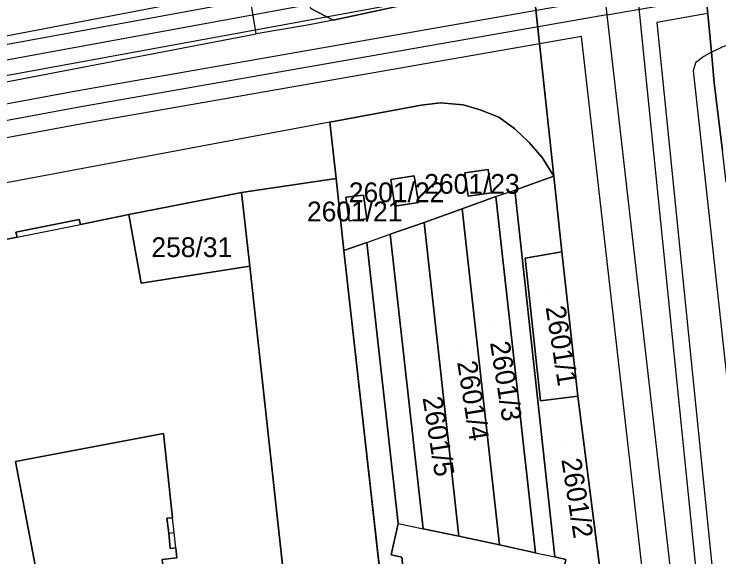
# Model space of a CAD drawing. Extents: x -263423 to -261326, y -1240067 to -1237864.
# Drawn here: x -263283.6 to -263212.2, y -1239397.6 to -1239342.6 of the extents above; entities that cross this region are included whole.
import ezdxf

# ---------------------------------------------------------------- set-up
doc = ezdxf.new("R2010")
doc.units = 0
for name, color, linetype in [('body_kn', 7, 'Continuous'), ('kladpar_druhypozemkov', 7, 'Continuous'), ('kladpar_hranice', 7, 'Continuous'), ('kladpar_parcelnecisla', 7, 'Continuous'), ('kladpar_plochy', 7, 'Continuous'), ('tarchy_linie', 7, 'Continuous'), ('zappar_hrandruhpozemk', 7, 'Continuous')]:
    doc.layers.add(name, color=color, linetype=linetype)

msp = doc.modelspace()

# ---------------------------------------------------------------- linework, layer by layer
at = {"layer": 'body_kn'}
for p, q in [((-263223.56, -1239342.68), (-263223.56, -1239342.68)), ((-263223.56, -1239342.68), (-263223.56, -1239342.68)), ((-263251.27, -1239343.22), (-263251.27, -1239343.22)), ((-263251.27, -1239343.22), (-263251.27, -1239343.22)), ((-263218.52, -1239343.47), (-263218.52, -1239343.47)), ((-263253.87, -1239343.72), (-263253.87, -1239343.72)), ((-263259.08, -1239344.59), (-263259.08, -1239344.59)), ((-263259.08, -1239344.59), (-263259.08, -1239344.59)), ((-263226.14, -1239344.86), (-263226.14, -1239344.86)), ((-263213.76, -1239346.91), (-263213.76, -1239346.91)), ((-263212.99, -1239346.46), (-263212.99, -1239346.46)), ((-263212.99, -1239346.46), (-263212.99, -1239346.46)), ((-263214.59, -1239347.54), (-263214.59, -1239347.54)), ((-263214.84, -1239348.36), (-263214.84, -1239348.36)), ((-263212.69, -1239349.58), (-263212.69, -1239349.58)), ((-263277.3, -1239350.37), (-263277.3, -1239350.37)), ((-263277, -1239352.04), (-263277, -1239352.04)), ((-263242.36, -1239351.83), (-263242.36, -1239351.83)), ((-263240.4, -1239351.59), (-263240.4, -1239351.59)), ((-263238.11, -1239351.81), (-263238.11, -1239351.81)), ((-263236.39, -1239352.31), (-263236.39, -1239352.31)), ((-263251.61, -1239353.56), (-263251.61, -1239353.56)), ((-263251.61, -1239353.56), (-263251.61, -1239353.56)), ((-263234.51, -1239353.05), (-263234.51, -1239353.05)), ((-263276.7, -1239353.71), (-263276.7, -1239353.71)), ((-263232.87, -1239354.22), (-263232.87, -1239354.22)), ((-263214.18, -1239354.15), (-263214.18, -1239354.15)), ((-263231.43, -1239355.61), (-263231.43, -1239355.61)), ((-263230.12, -1239357.12), (-263230.12, -1239357.12)), ((-263235.58, -1239358.34), (-263235.58, -1239358.34)), ((-263250.99, -1239359.24), (-263250.99, -1239359.24)), ((-263243.06, -1239358.98), (-263243.06, -1239358.98)), ((-263237.95, -1239358.67), (-263237.95, -1239358.67)), ((-263237.95, -1239358.67), (-263237.95, -1239358.67)), ((-263228.94, -1239359.01), (-263228.94, -1239359.01)), ((-263245.45, -1239359.36), (-263245.45, -1239359.36)), ((-263245.45, -1239359.36), (-263245.45, -1239359.36)), ((-263260.56, -1239360.67), (-263260.56, -1239360.67)), ((-263235.24, -1239360.71), (-263235.24, -1239360.71)), ((-263232.89, -1239360.43), (-263232.89, -1239360.43)), ((-263232.89, -1239360.43), (-263232.89, -1239360.43)), ((-263250, -1239361.15), (-263250, -1239361.15)), ((-263250, -1239361.15), (-263250, -1239361.15)), ((-263248.2, -1239360.93), (-263248.2, -1239360.93)), ((-263237.61, -1239361.04), (-263237.61, -1239361.04)), ((-263234.8, -1239361.09), (-263234.8, -1239361.09)), ((-263234.8, -1239361.09), (-263234.8, -1239361.09)), ((-263245.04, -1239362.07), (-263245.04, -1239362.07)), ((-263242.65, -1239361.69), (-263242.65, -1239361.69)), ((-263238.21, -1239362.33), (-263238.21, -1239362.33)), ((-263238.21, -1239362.33), (-263238.21, -1239362.33)), ((-263276.99, -1239363.39), (-263276.99, -1239363.39)), ((-263271.98, -1239362.91), (-263271.98, -1239362.91)), ((-263271.98, -1239362.91), (-263271.98, -1239362.91)), ((-263249.66, -1239363.55), (-263249.66, -1239363.55)), ((-263247.86, -1239363.33), (-263247.86, -1239363.33)), ((-263276.87, -1239363.9), (-263276.87, -1239363.9)), ((-263242.08, -1239363.71), (-263242.08, -1239363.71)), ((-263242.08, -1239363.71), (-263242.08, -1239363.71)), ((-263283.4, -1239364.7), (-263283.4, -1239364.7)), ((-263245.51, -1239364.9), (-263245.51, -1239364.9)), ((-263245.51, -1239364.9), (-263245.51, -1239364.9)), ((-263283.28, -1239365.21), (-263283.28, -1239365.21)), ((-263283.28, -1239365.21), (-263283.28, -1239365.21)), ((-263247.88, -1239365.74), (-263247.88, -1239365.74)), ((-263247.88, -1239365.74), (-263247.88, -1239365.74)), ((-263250.19, -1239366.54), (-263250.19, -1239366.54)), ((-263250.19, -1239366.54), (-263250.19, -1239366.54)), ((-263228.12, -1239366.69), (-263228.12, -1239366.69)), ((-263231.84, -1239367.32), (-263231.84, -1239367.32)), ((-263231.84, -1239367.32), (-263231.84, -1239367.32)), ((-263259.71, -1239368.12), (-263259.71, -1239368.12)), ((-263270.72, -1239369.86), (-263270.72, -1239369.86)), ((-263226.51, -1239381.3), (-263226.51, -1239381.3)), ((-263230.28, -1239381.77), (-263230.28, -1239381.77)), ((-263268.44, -1239385.09), (-263268.44, -1239385.09)), ((-263283.44, -1239387.92), (-263283.44, -1239387.92)), ((-263283.44, -1239387.92), (-263283.44, -1239387.92)), ((-263268.1, -1239393.66), (-263268.1, -1239393.66)), ((-263267.53, -1239393.6), (-263267.53, -1239393.6)), ((-263244.71, -1239394.18), (-263244.71, -1239394.18)), ((-263244.71, -1239394.18), (-263244.71, -1239394.18)), ((-263242.18, -1239394.72), (-263242.18, -1239394.72)), ((-263267.93, -1239395.17), (-263267.93, -1239395.17)), ((-263267.93, -1239395.17), (-263267.93, -1239395.17)), ((-263267.37, -1239395.11), (-263267.37, -1239395.11)), ((-263238.55, -1239395.46), (-263238.55, -1239395.46)), ((-263234.44, -1239396.34), (-263234.44, -1239396.34)), ((-263267.79, -1239396.71), (-263267.79, -1239396.71)), ((-263267.2, -1239396.64), (-263267.2, -1239396.64)), ((-263267.2, -1239396.64), (-263267.2, -1239396.64)), ((-263245.41, -1239397.37), (-263245.41, -1239397.37)), ((-263230.8, -1239397.17), (-263230.8, -1239397.17)), ((-263230.8, -1239397.17), (-263230.8, -1239397.17)), ((-263228.82, -1239397.57), (-263228.82, -1239397.57))]:
    msp.add_line(p, q, dxfattribs=at)
at = {"layer": 'kladpar_druhypozemkov'}
for p, q in [((-263236.39, -1239359.4), (-263236.39, -1239359.4)), ((-263244.11, -1239360.34), (-263244.11, -1239360.34)), ((-263248.96, -1239362.11), (-263248.96, -1239362.11)), ((-263264.51, -1239365.45), (-263264.51, -1239365.45)), ((-263229.61, -1239370.79), (-263229.61, -1239370.79)), ((-263235.26, -1239374.03), (-263235.26, -1239374.03)), ((-263238.71, -1239376.23), (-263238.71, -1239376.23)), ((-263242.3, -1239379.58), (-263242.3, -1239379.58)), ((-263228.04, -1239386.28), (-263228.04, -1239386.28))]:
    msp.add_line(p, q, dxfattribs=at)
at = {"layer": 'kladpar_hranice'}
for points in [[(-263244.09, -1239277.88), (-263247.38, -1239247.93), (-263247.85, -1239246.23), (-263249.91, -1239245.35), (-263251.31, -1239245.48), (-263251.52, -1239243.4), (-263246.01, -1239242.84), (-263242.19, -1239277.63), (-263237.7, -1239277.07), (-263236.39, -1239289.06), (-263240.85, -1239289.58), (-263236.07, -1239332.28), (-263234.28, -1239332.3), (-263236.08, -1239335.51), (-263237.48, -1239337.31), (-263240.67, -1239340.05), (-263244.83, -1239341.82), (-263251.27, -1239343.22), (-263253.53, -1239342.05), (-263254.23, -1239340.09), (-263254.34, -1239339.08), (-263255.13, -1239332.03)], [(-263232.6, -1239324.94), (-263228.94, -1239359.01), (-263230.12, -1239357.12), (-263231.43, -1239355.61), (-263232.87, -1239354.22), (-263234.51, -1239353.05), (-263236.39, -1239352.31), (-263238.11, -1239351.81), (-263240.4, -1239351.59), (-263242.36, -1239351.83), (-263251.61, -1239353.56), (-263250.99, -1239359.24), (-263260.56, -1239360.67), (-263271.98, -1239362.91), (-263276.87, -1239363.9), (-263276.99, -1239363.39), (-263283.4, -1239364.7), (-263283.28, -1239365.21), (-263305.64, -1239369.59)], [(-263205.83, -1239564.04), (-263222.11, -1239417.28), (-263223.44, -1239405.28), (-263226.51, -1239381.3), (-263228.12, -1239366.69), (-263228.94, -1239359.01), (-263232.6, -1239324.94)], [(-263151.37, -1239338.12), (-263178.18, -1239343.03), (-263206.86, -1239348.4), (-263208, -1239349.41), (-263208.9, -1239350.81), (-263209.41, -1239352.21), (-263209.74, -1239353.73), (-263209.87, -1239355.13), (-263209.69, -1239356.08), (-263209.39, -1239359.46), (-263211.48, -1239359.64), (-263211.85, -1239356.46), (-263212.69, -1239349.58), (-263212.99, -1239346.46), (-263213.95, -1239336.28)], [(-263213.95, -1239336.28), (-263212.99, -1239346.46), (-263212.69, -1239349.58), (-263211.85, -1239356.46)], [(-263253.53, -1239342.05), (-263251.27, -1239343.22), (-263244.83, -1239341.82)], [(-263251.61, -1239353.56), (-263242.36, -1239351.83), (-263240.4, -1239351.59), (-263238.11, -1239351.81), (-263236.39, -1239352.31), (-263234.51, -1239353.05), (-263232.87, -1239354.22), (-263231.43, -1239355.61), (-263230.12, -1239357.12), (-263228.94, -1239359.01), (-263232.89, -1239360.43)], [(-263244.71, -1239394.18), (-263247.88, -1239365.74), (-263250.19, -1239366.54), (-263250.99, -1239359.24), (-263251.61, -1239353.56)], [(-263235.24, -1239360.71), (-263235.58, -1239358.34), (-263237.95, -1239358.67), (-263237.61, -1239361.04), (-263235.24, -1239360.71)], [(-263237.95, -1239358.67), (-263235.58, -1239358.34), (-263235.24, -1239360.71), (-263237.61, -1239361.04), (-263237.95, -1239358.67)], [(-263245.79, -1239494.08), (-263246.65, -1239487.95), (-263246.77, -1239487.08), (-263243.28, -1239486.58), (-263241.62, -1239484.37), (-263244.04, -1239463.04), (-263245.55, -1239459.98), (-263249.74, -1239460.28), (-263250.46, -1239453.41), (-263250.76, -1239450.23), (-263252.79, -1239431.49), (-263252.5, -1239431.46), (-263252.73, -1239429.25), (-263253.03, -1239429.29), (-263259.71, -1239368.12), (-263260.56, -1239360.67), (-263250.99, -1239359.24), (-263250.19, -1239366.54), (-263228.38, -1239561.19)], [(-263242.65, -1239361.69), (-263243.06, -1239358.98), (-263245.45, -1239359.36), (-263245.04, -1239362.07), (-263242.65, -1239361.69)], [(-263245.45, -1239359.36), (-263243.06, -1239358.98), (-263242.65, -1239361.69), (-263245.04, -1239362.07), (-263245.45, -1239359.36)], [(-263232.89, -1239360.43), (-263228.94, -1239359.01), (-263228.12, -1239366.69), (-263231.84, -1239367.32), (-263230.28, -1239381.77), (-263226.51, -1239381.3), (-263223.44, -1239405.28), (-263227.88, -1239405.76), (-263228.4, -1239401), (-263227.72, -1239397.82), (-263228.82, -1239397.57), (-263232.89, -1239360.43)], [(-263271.98, -1239362.91), (-263260.56, -1239360.67), (-263259.71, -1239368.12), (-263270.72, -1239369.86), (-263271.98, -1239362.91)], [(-263232.89, -1239360.43), (-263228.82, -1239397.57), (-263227.72, -1239397.82), (-263228.4, -1239401), (-263227.88, -1239405.76)], [(-263247.86, -1239363.33), (-263248.2, -1239360.93), (-263250, -1239361.15), (-263249.66, -1239363.55), (-263247.86, -1239363.33)], [(-263250, -1239361.15), (-263248.2, -1239360.93), (-263247.86, -1239363.33), (-263249.66, -1239363.55), (-263250, -1239361.15)], [(-263242.18, -1239394.72), (-263238.55, -1239395.46), (-263234.44, -1239396.34), (-263230.8, -1239397.17), (-263234.8, -1239361.09), (-263238.21, -1239362.33), (-263242.08, -1239363.71), (-263245.51, -1239364.9), (-263242.18, -1239394.72)], [(-263238.21, -1239362.33), (-263234.8, -1239361.09), (-263230.8, -1239397.17), (-263234.44, -1239396.34), (-263238.21, -1239362.33)], [(-263242.08, -1239363.71), (-263238.21, -1239362.33), (-263234.44, -1239396.34), (-263238.55, -1239395.46), (-263242.08, -1239363.71)], [(-263305.64, -1239369.59), (-263283.28, -1239365.21), (-263283.4, -1239364.7), (-263276.99, -1239363.39), (-263276.87, -1239363.9), (-263271.98, -1239362.91), (-263270.72, -1239369.86), (-263259.71, -1239368.12), (-263253.03, -1239429.29)], [(-263245.51, -1239364.9), (-263242.08, -1239363.71), (-263238.55, -1239395.46), (-263242.18, -1239394.72), (-263245.51, -1239364.9)], [(-263250.19, -1239366.54), (-263247.88, -1239365.74), (-263244.71, -1239394.18), (-263245.41, -1239397.37), (-263244.31, -1239397.61), (-263226.1, -1239561.5), (-263228.38, -1239561.19), (-263250.19, -1239366.54)], [(-263231.84, -1239367.32), (-263228.12, -1239366.69), (-263226.51, -1239381.3), (-263230.28, -1239381.77), (-263231.84, -1239367.32)], [(-263283.44, -1239387.92), (-263268.44, -1239385.09), (-263267.53, -1239393.6), (-263268.1, -1239393.66), (-263267.93, -1239395.17), (-263267.79, -1239396.71), (-263267.2, -1239396.64), (-263267.09, -1239397.66), (-263268.58, -1239397.82), (-263267.97, -1239402.86), (-263266.55, -1239402.71), (-263266.21, -1239405.86), (-263267.11, -1239405.96), (-263267, -1239406.88), (-263266.11, -1239406.78), (-263265.15, -1239415.72), (-263277.78, -1239417.8), (-263283.44, -1239387.92)], [(-263268.44, -1239385.09), (-263283.44, -1239387.92), (-263277.78, -1239417.8), (-263265.15, -1239415.72), (-263266.11, -1239406.78), (-263267, -1239406.88), (-263267.11, -1239405.96), (-263266.21, -1239405.86), (-263266.55, -1239402.71), (-263267.97, -1239402.86), (-263268.58, -1239397.82), (-263267.09, -1239397.66), (-263267.2, -1239396.64), (-263267.79, -1239396.71), (-263267.93, -1239395.17), (-263268.1, -1239393.66), (-263267.53, -1239393.6), (-263268.44, -1239385.09)], [(-263225.97, -1239566.61), (-263226.14, -1239565.08), (-263227.94, -1239565.26), (-263228.38, -1239561.19), (-263226.1, -1239561.5), (-263244.31, -1239397.61), (-263245.41, -1239397.37), (-263244.71, -1239394.18)]]:
    msp.add_lwpolyline(points, dxfattribs=at)
at = {"layer": 'kladpar_plochy'}
for p, q in [((-263228.94, -1239359.01), (-263232.6, -1239324.94)), ((-263213.95, -1239336.28), (-263212.99, -1239346.46)), ((-263251.27, -1239343.22), (-263253.53, -1239342.05)), ((-263244.83, -1239341.82), (-263251.27, -1239343.22)), ((-263212.99, -1239346.46), (-263212.69, -1239349.58)), ((-263212.69, -1239349.58), (-263211.85, -1239356.46)), ((-263251.61, -1239353.56), (-263242.36, -1239351.83)), ((-263242.36, -1239351.83), (-263240.4, -1239351.59)), ((-263240.4, -1239351.59), (-263238.11, -1239351.81)), ((-263238.11, -1239351.81), (-263236.39, -1239352.31)), ((-263236.39, -1239352.31), (-263234.51, -1239353.05)), ((-263250.99, -1239359.24), (-263251.61, -1239353.56)), ((-263234.51, -1239353.05), (-263232.87, -1239354.22)), ((-263232.87, -1239354.22), (-263231.43, -1239355.61)), ((-263231.43, -1239355.61), (-263230.12, -1239357.12)), ((-263230.12, -1239357.12), (-263228.94, -1239359.01)), ((-263235.58, -1239358.34), (-263237.95, -1239358.67)), ((-263235.24, -1239360.71), (-263235.58, -1239358.34)), ((-263260.56, -1239360.67), (-263250.99, -1239359.24)), ((-263250.19, -1239366.54), (-263250.99, -1239359.24)), ((-263250.99, -1239359.24), (-263250.19, -1239366.54)), ((-263243.06, -1239358.98), (-263245.45, -1239359.36)), ((-263242.65, -1239361.69), (-263243.06, -1239358.98)), ((-263237.95, -1239358.67), (-263237.61, -1239361.04)), ((-263228.94, -1239359.01), (-263232.89, -1239360.43)), ((-263228.12, -1239366.69), (-263228.94, -1239359.01)), ((-263245.45, -1239359.36), (-263245.04, -1239362.07)), ((-263259.71, -1239368.12), (-263260.56, -1239360.67)), ((-263237.61, -1239361.04), (-263235.24, -1239360.71)), ((-263232.89, -1239360.43), (-263228.82, -1239397.57)), ((-263248.2, -1239360.93), (-263250, -1239361.15)), ((-263250, -1239361.15), (-263249.66, -1239363.55)), ((-263247.86, -1239363.33), (-263248.2, -1239360.93)), ((-263234.8, -1239361.09), (-263238.21, -1239362.33)), ((-263230.8, -1239397.17), (-263234.8, -1239361.09)), ((-263245.04, -1239362.07), (-263242.65, -1239361.69)), ((-263238.21, -1239362.33), (-263242.08, -1239363.71)), ((-263283.4, -1239364.7), (-263276.99, -1239363.39)), ((-263276.99, -1239363.39), (-263276.87, -1239363.9)), ((-263276.87, -1239363.9), (-263271.98, -1239362.91)), ((-263271.98, -1239362.91), (-263270.72, -1239369.86)), ((-263249.66, -1239363.55), (-263247.86, -1239363.33)), ((-263242.08, -1239363.71), (-263245.51, -1239364.9)), ((-263283.28, -1239365.21), (-263283.4, -1239364.7)), ((-263245.51, -1239364.9), (-263242.18, -1239394.72)), ((-263305.64, -1239369.59), (-263283.28, -1239365.21)), ((-263247.88, -1239365.74), (-263250.19, -1239366.54)), ((-263244.71, -1239394.18), (-263247.88, -1239365.74)), ((-263250.19, -1239366.54), (-263228.38, -1239561.19)), ((-263226.51, -1239381.3), (-263228.12, -1239366.69)), ((-263270.72, -1239369.86), (-263259.71, -1239368.12)), ((-263253.03, -1239429.29), (-263259.71, -1239368.12)), ((-263259.71, -1239368.12), (-263253.03, -1239429.29)), ((-263223.44, -1239405.28), (-263226.51, -1239381.3)), ((-263268.44, -1239385.09), (-263283.44, -1239387.92)), ((-263267.53, -1239393.6), (-263268.44, -1239385.09)), ((-263283.44, -1239387.92), (-263277.78, -1239417.8)), ((-263268.1, -1239393.66), (-263267.53, -1239393.6)), ((-263267.93, -1239395.17), (-263268.1, -1239393.66)), ((-263245.41, -1239397.37), (-263244.71, -1239394.18)), ((-263242.18, -1239394.72), (-263238.55, -1239395.46)), ((-263267.79, -1239396.71), (-263267.93, -1239395.17)), ((-263238.55, -1239395.46), (-263234.44, -1239396.34)), ((-263234.44, -1239396.34), (-263230.8, -1239397.17)), ((-263267.2, -1239396.64), (-263267.79, -1239396.71)), ((-263267.09, -1239397.66), (-263267.2, -1239396.64)), ((-263244.31, -1239397.61), (-263245.41, -1239397.37)), ((-263228.82, -1239397.57), (-263227.72, -1239397.82))]:
    msp.add_line(p, q, dxfattribs=at)
for points in [[(-263232.6, -1239324.94), (-263228.94, -1239359.01), (-263230.12, -1239357.12), (-263231.43, -1239355.61), (-263232.87, -1239354.22), (-263234.51, -1239353.05), (-263236.39, -1239352.31), (-263238.11, -1239351.81), (-263240.4, -1239351.59), (-263242.36, -1239351.83), (-263251.61, -1239353.56), (-263250.99, -1239359.24), (-263260.56, -1239360.67), (-263271.98, -1239362.91), (-263276.87, -1239363.9), (-263276.99, -1239363.39), (-263283.4, -1239364.7), (-263283.28, -1239365.21), (-263305.64, -1239369.59)], [(-263151.37, -1239338.12), (-263178.18, -1239343.03), (-263206.86, -1239348.4), (-263208, -1239349.41), (-263208.9, -1239350.81), (-263209.41, -1239352.21), (-263209.74, -1239353.73), (-263209.87, -1239355.13), (-263209.69, -1239356.08), (-263209.39, -1239359.46), (-263211.48, -1239359.64), (-263211.85, -1239356.46), (-263212.69, -1239349.58), (-263212.99, -1239346.46), (-263213.95, -1239336.28)], [(-263253.53, -1239342.05), (-263251.27, -1239343.22), (-263244.83, -1239341.82)]]:
    msp.add_lwpolyline(points, dxfattribs=at)
for points in [[(-263237.95, -1239358.67), (-263235.58, -1239358.34), (-263235.24, -1239360.71), (-263237.61, -1239361.04)], [(-263245.45, -1239359.36), (-263243.06, -1239358.98), (-263242.65, -1239361.69), (-263245.04, -1239362.07)], [(-263232.89, -1239360.43), (-263228.94, -1239359.01), (-263228.12, -1239366.69), (-263231.84, -1239367.32), (-263230.28, -1239381.77), (-263226.51, -1239381.3), (-263223.44, -1239405.28), (-263227.88, -1239405.76), (-263228.4, -1239401), (-263227.72, -1239397.82), (-263228.82, -1239397.57)], [(-263271.98, -1239362.91), (-263260.56, -1239360.67), (-263259.71, -1239368.12), (-263270.72, -1239369.86)], [(-263250, -1239361.15), (-263248.2, -1239360.93), (-263247.86, -1239363.33), (-263249.66, -1239363.55)], [(-263238.21, -1239362.33), (-263234.8, -1239361.09), (-263230.8, -1239397.17), (-263234.44, -1239396.34)], [(-263242.08, -1239363.71), (-263238.21, -1239362.33), (-263234.44, -1239396.34), (-263238.55, -1239395.46)], [(-263245.51, -1239364.9), (-263242.08, -1239363.71), (-263238.55, -1239395.46), (-263242.18, -1239394.72)], [(-263250.19, -1239366.54), (-263247.88, -1239365.74), (-263244.71, -1239394.18), (-263245.41, -1239397.37), (-263244.31, -1239397.61), (-263226.1, -1239561.5), (-263228.38, -1239561.19)], [(-263231.84, -1239367.32), (-263228.12, -1239366.69), (-263226.51, -1239381.3), (-263230.28, -1239381.77)], [(-263283.44, -1239387.92), (-263268.44, -1239385.09), (-263267.53, -1239393.6), (-263268.1, -1239393.66), (-263267.93, -1239395.17), (-263267.79, -1239396.71), (-263267.2, -1239396.64), (-263267.09, -1239397.66), (-263268.58, -1239397.82), (-263267.97, -1239402.86), (-263266.55, -1239402.71), (-263266.21, -1239405.86), (-263267.11, -1239405.96), (-263267, -1239406.88), (-263266.11, -1239406.78), (-263265.15, -1239415.72), (-263277.78, -1239417.8)]]:
    msp.add_lwpolyline(points, close=True, dxfattribs=at)
at = {"layer": 'tarchy_linie'}
msp.add_line((-263223.56, -1239342.68), (-263213.54, -1239340.91), dxfattribs=at)
for points in [[(-263266.75, -1238924.88), (-263259.4, -1238990.97), (-263246.14, -1239099.52), (-263232.99, -1239230.04), (-263220.98, -1239335.65), (-263211.76, -1239426.52), (-263207.3, -1239462.55), (-263205.02, -1239481.01), (-263201.52, -1239486.01), (-263201.02, -1239495.61), (-263202.52, -1239500.01), (-263193.1, -1239574.41)], [(-263268.71, -1238927.12), (-263267.79, -1238939.46), (-263261.39, -1238992.43), (-263256.88, -1239047.83), (-263250.48, -1239103.25), (-263243.25, -1239168.79), (-263236.15, -1239234.34), (-263229.56, -1239288.24), (-263223.56, -1239342.68), (-263214.78, -1239419.75), (-263206.52, -1239497.31), (-263198.58, -1239574.76), (-263191.68, -1239638.38), (-263185.41, -1239700.03)], [(-263220.98, -1239335.65), (-263243.44, -1239339.73), (-263421.96, -1239372.47)], [(-263243.16, -1239341.28), (-263421.65, -1239374.01), (-263421.9, -1239372.78), (-263421.92, -1239372.66), (-263421.96, -1239372.47), (-263422.15, -1239371.54), (-263422.26, -1239370.92), (-263243.72, -1239338.18)], [(-263248.42, -1239578.72), (-263201.54, -1239573.39), (-263209.3, -1239497.6), (-263217.56, -1239420.06), (-263226.14, -1239344.86), (-263276.7, -1239353.71), (-263330.12, -1239363.6), (-263383.76, -1239373.35), (-263420.38, -1239380.21), (-263420.72, -1239378.55), (-263421.07, -1239376.88), (-263384.38, -1239370.01), (-263330.76, -1239360.27), (-263277.3, -1239350.37), (-263225.48, -1239341.29)], [(-263223.56, -1239342.68), (-263277, -1239352.04), (-263330.46, -1239361.94), (-263384.07, -1239371.68), (-263420.72, -1239378.55)], [(-263213.38, -1239342.56), (-263218.52, -1239343.47), (-263210.12, -1239426.34), (-263205.66, -1239462.35), (-263203.44, -1239480.4), (-263199.9, -1239485.45), (-263199.36, -1239495.84), (-263200.84, -1239500.18), (-263191.76, -1239571.83), (-263186.19, -1239570.84), (-263185.95, -1239572.52), (-263185.9, -1239572.89), (-263193.1, -1239574.41), (-263193.2, -1239574.43)]]:
    msp.add_lwpolyline(points, dxfattribs=at)
at = {"layer": 'zappar_hrandruhpozemk'}
for p, q in [((-263262.75, -1239340.68), (-263324.29, -1239352.54)), ((-263251.27, -1239343.22), (-263253.87, -1239343.72)), ((-263253.87, -1239343.72), (-263259.08, -1239344.59)), ((-263312.58, -1239354.89), (-263259.08, -1239344.59)), ((-263214.84, -1239348.36), (-263214.18, -1239354.15)), ((-263251.61, -1239353.56), (-263311.87, -1239364.81)), ((-263214.18, -1239354.15), (-263206.21, -1239427.66)), ((-263234.8, -1239361.09), (-263232.89, -1239360.43)), ((-263283.28, -1239365.21), (-263276.87, -1239363.9)), ((-263247.88, -1239365.74), (-263245.51, -1239364.9)), ((-263244.71, -1239394.18), (-263242.18, -1239394.72)), ((-263267.93, -1239395.17), (-263267.37, -1239395.11)), ((-263230.8, -1239397.17), (-263228.82, -1239397.57))]:
    msp.add_line(p, q, dxfattribs=at)
for points in [[(-263212.99, -1239346.46), (-263211.79, -1239345.9), (-263209.75, -1239345.21), (-263168.6, -1239338.09)], [(-263259.08, -1239344.59), (-263259.57, -1239341.53), (-263259.94, -1239340.96), (-263260.45, -1239340.64), (-263261.02, -1239340.38)], [(-263212.99, -1239346.46), (-263213.76, -1239346.91), (-263214.59, -1239347.54), (-263214.84, -1239348.36)], [(-263267.2, -1239396.64), (-263267.37, -1239395.11), (-263267.53, -1239393.6)]]:
    msp.add_lwpolyline(points, dxfattribs=at)

# ---------------------------------------------------------------- texts
at = {"layer": 'kladpar_parcelnecisla'}
for s, p in [('2601/23', (-263242.059, -1239360.8)), ('2601/22', (-263249.693, -1239361.65)), ('2601/21', (-263253.927, -1239363.59)), ('258/31', (-263269.676, -1239367.21))]:
    msp.add_text(s, height=2, dxfattribs=at).set_placement(p)
for s, p in [('2601/1', (-263229.777, -1239372.288)), ('2601/3', (-263235.407, -1239375.873)), ('2601/4', (-263238.731, -1239377.854)), ('2601/5', (-263242.229, -1239381.469)), ('2601/2', (-263228.184, -1239387.718))]:
    msp.add_text(s, height=2, rotation=279, dxfattribs=at).set_placement(p)

doc.saveas('drawing.dxf')
